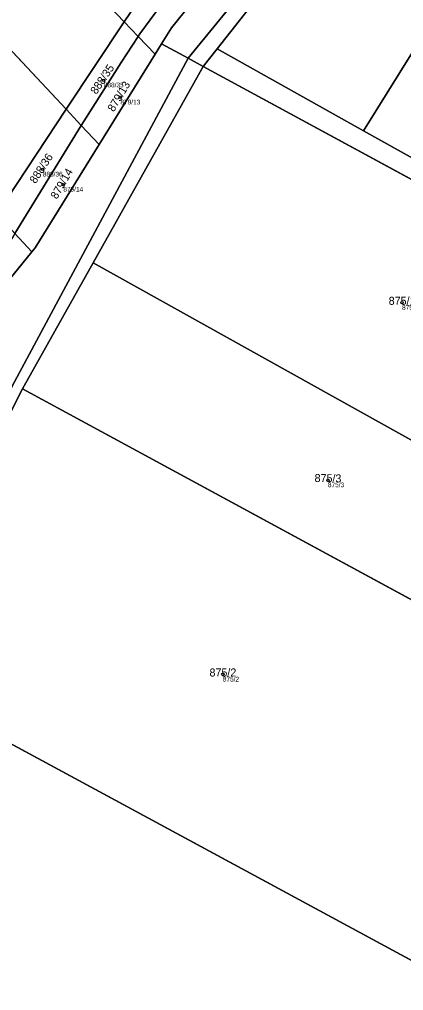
# Model space of a CAD drawing. Extents: x -603967 to -594699, y -1179315 to -1165625.
# Drawn here: x -597513.5 to -597432, y -1171655.7 to -1171449.4 of the extents above; entities that cross this region are included whole.
import ezdxf

# ---------------------------------------------------------------- set-up
doc = ezdxf.new("R2010")
doc.units = 0
for name, color, linetype in [('Definiční body', 7, 'Continuous'), ('Hranice parcel', 7, 'Continuous'), ('Parcelní čísla', 7, 'Continuous'), ('Polygon parcely', 7, 'Continuous')]:
    doc.layers.add(name, color=color, linetype=linetype)

msp = doc.modelspace()

# ---------------------------------------------------------------- linework, layer by layer
at = {"layer": 'Definiční body'}
for centre in [(-597495.63, -1171462.34994), (-597492.1, -1171465.97994), (-597508.59, -1171481.27994), (-597504.23, -1171484.49994), (-597432.31, -1171509.59994), (-597448.05, -1171547.27994), (-597470.36, -1171588.53994)]:
    msp.add_circle(centre, 0.25, dxfattribs=at)
at = {"layer": 'Hranice parcel'}
for p, q in [((-597602.71, -1171362.55), (-597503.62, -1171468.5)), ((-597491.29, -1171449.91), (-597503.62, -1171468.5)), ((-597491.29, -1171449.91), (-597488.32, -1171453.02)), ((-597488.32, -1171453.02), (-597484.73, -1171456.78)), ((-597483.39, -1171454.62), (-597484.73, -1171456.78)), ((-597477.72, -1171457.61), (-597483.39, -1171454.62)), ((-597484.73, -1171456.78), (-597496.63, -1171475.98)), ((-597471.59, -1171455.69), (-597474.54, -1171459.44)), ((-597471.59, -1171455.69), (-597440.48, -1171473.06)), ((-597474.54, -1171459.44), (-597477.72, -1171457.61)), ((-597474.54, -1171459.44), (-597497.92, -1171501.14)), ((-597375.91, -1171512.92), (-597474.54, -1171459.44)), ((-597503.62, -1171468.5), (-597518.33, -1171490.67)), ((-597503.62, -1171468.5), (-597500.43, -1171471.91)), ((-597500.43, -1171471.91), (-597514.49, -1171494.89)), ((-597500.43, -1171471.91), (-597496.63, -1171475.98)), ((-597440.48, -1171473.06), (-597423.87, -1171482.34)), ((-597514.49, -1171494.89), (-597510.94, -1171498.78)), ((-597510.94, -1171498.78), (-597523.85, -1171514.62)), ((-597497.92, -1171501.14), (-597390.32, -1171561.09)), ((-597512.89, -1171527.89), (-597543.52, -1171588.03)), ((-597399.98, -1171589.1), (-597512.89, -1171527.89)), ((-597416.13, -1171656.92), (-597543.52, -1171588.03))]:
    msp.add_line(p, q, dxfattribs=at)
for points in [[(-597299.7, -1171268.37), (-597318.05, -1171289.57), (-597411.95, -1171427.19), (-597440.48, -1171473.06)], [(-597587.43, -1171348.86), (-597550.95, -1171387.45), (-597491.29, -1171449.91)], [(-597400.18, -1171364.14), (-597404.12, -1171372.23), (-597446.62, -1171419.62), (-597477.72, -1171457.61)], [(-597400.25, -1171373.28), (-597446.51, -1171423.81), (-597471.59, -1171455.69)], [(-597476.23, -1171430.49), (-597487.43, -1171444.09), (-597491.29, -1171449.91)], [(-597472.71, -1171434.21), (-597480.25, -1171442.63), (-597483.59, -1171446.52), (-597487.97, -1171452.48), (-597488.32, -1171453.02)], [(-597469.94, -1171437.13), (-597481.29, -1171451.23), (-597483.39, -1171454.62)], [(-597488.32, -1171453.02), (-597491.93, -1171458.55), (-597499.83, -1171470.93), (-597500.43, -1171471.91)], [(-597477.72, -1171457.61), (-597514.58, -1171526.4), (-597588.9, -1171667.13)], [(-597496.63, -1171475.98), (-597510.22, -1171497.9), (-597510.94, -1171498.78)], [(-597497.92, -1171501.14), (-597512.55, -1171527.22), (-597512.89, -1171527.89)]]:
    msp.add_lwpolyline(points, dxfattribs=at)
at = {"layer": 'Polygon parcely'}
for points in [[(-597299.7, -1171268.37), (-597300.38, -1171267.91), (-597305.37, -1171272.56), (-597400.25, -1171373.28), (-597446.51, -1171423.81), (-597471.59, -1171455.69), (-597440.48, -1171473.06), (-597411.95, -1171427.19), (-597318.05, -1171289.57)], [(-597299.49, -1171268.52), (-597299.7, -1171268.37), (-597318.05, -1171289.57), (-597411.95, -1171427.19), (-597440.48, -1171473.06), (-597423.87, -1171482.34), (-597404.84, -1171445.83), (-597381.95, -1171405.38), (-597357.67, -1171360.22), (-597330.02, -1171313.79), (-597314.8, -1171287.53)], [(-597491.29, -1171449.91), (-597487.43, -1171444.09), (-597476.23, -1171430.49), (-597529.49, -1171374.44), (-597570.57, -1171333.75), (-597587.43, -1171348.86), (-597550.95, -1171387.45)], [(-597503.62, -1171468.5), (-597491.29, -1171449.91), (-597550.95, -1171387.45), (-597587.43, -1171348.86), (-597602.71, -1171362.55)], [(-597446.62, -1171419.62), (-597477.72, -1171457.61), (-597474.54, -1171459.44), (-597471.59, -1171455.69), (-597446.51, -1171423.81), (-597400.25, -1171373.28), (-597393.07, -1171357.03), (-597400.18, -1171364.14), (-597404.12, -1171372.23)], [(-597579.59, -1171423.33), (-597518.33, -1171490.67), (-597503.62, -1171468.5), (-597602.71, -1171362.55), (-597619.35, -1171377.46)], [(-597403.24, -1171367.24), (-597413.26, -1171377.4), (-597434.49, -1171398.91), (-597442.99, -1171407.52), (-597452.88, -1171418.22), (-597467.22, -1171433.75), (-597469.94, -1171437.13), (-597481.29, -1171451.23), (-597483.39, -1171454.62), (-597477.72, -1171457.61), (-597446.62, -1171419.62), (-597404.12, -1171372.23), (-597400.18, -1171364.14)], [(-597488.32, -1171453.02), (-597487.97, -1171452.48), (-597483.59, -1171446.52), (-597480.25, -1171442.63), (-597472.71, -1171434.21), (-597476.23, -1171430.49), (-597487.43, -1171444.09), (-597491.29, -1171449.91)], [(-597484.73, -1171456.78), (-597483.39, -1171454.62), (-597481.29, -1171451.23), (-597469.94, -1171437.13), (-597472.71, -1171434.21), (-597480.25, -1171442.63), (-597483.59, -1171446.52), (-597487.97, -1171452.48), (-597488.32, -1171453.02)], [(-597491.29, -1171449.91), (-597503.62, -1171468.5), (-597500.43, -1171471.91), (-597499.83, -1171470.93), (-597491.93, -1171458.55), (-597488.32, -1171453.02)], [(-597491.93, -1171458.55), (-597499.83, -1171470.93), (-597500.43, -1171471.91), (-597496.63, -1171475.98), (-597484.73, -1171456.78), (-597488.32, -1171453.02)], [(-597374.4, -1171513.74), (-597373.51, -1171510.48), (-597384.69, -1171504.23), (-597395.05, -1171498.44), (-597406.98, -1171491.78), (-597423.87, -1171482.34), (-597440.48, -1171473.06), (-597471.59, -1171455.69), (-597474.54, -1171459.44), (-597375.91, -1171512.92)], [(-597477.72, -1171457.61), (-597514.58, -1171526.4), (-597588.9, -1171667.13), (-597594.12, -1171677.01), (-597611.07, -1171697.67), (-597592.12, -1171678.98), (-597543.52, -1171588.03), (-597512.89, -1171527.89), (-597512.55, -1171527.22), (-597497.92, -1171501.14), (-597474.54, -1171459.44)], [(-597497.92, -1171501.14), (-597390.32, -1171561.09), (-597375.91, -1171512.92), (-597474.54, -1171459.44)], [(-597503.62, -1171468.5), (-597518.33, -1171490.67), (-597514.49, -1171494.89), (-597500.43, -1171471.91)], [(-597500.43, -1171471.91), (-597514.49, -1171494.89), (-597510.94, -1171498.78), (-597510.22, -1171497.9), (-597496.63, -1171475.98)], [(-597517.1, -1171498.86), (-597519.4, -1171501.64), (-597521.15, -1171504.21), (-597525.92, -1171508.94), (-597523.85, -1171514.62), (-597510.94, -1171498.78), (-597514.49, -1171494.89), (-597515, -1171495.73)], [(-597512.89, -1171527.89), (-597399.98, -1171589.1), (-597390.32, -1171561.09), (-597497.92, -1171501.14), (-597512.55, -1171527.22)], [(-597543.52, -1171588.03), (-597416.13, -1171656.92), (-597399.98, -1171589.1), (-597512.89, -1171527.89)], [(-597592.12, -1171678.98), (-597433.08, -1171760.89), (-597425.13, -1171694.75), (-597416.13, -1171656.92), (-597543.52, -1171588.03)]]:
    msp.add_lwpolyline(points, close=True, dxfattribs=at)
msp.add_lwpolyline([(-597588.9, -1171667.13), (-597514.58, -1171526.4), (-597477.72, -1171457.61), (-597483.39, -1171454.62), (-597484.73, -1171456.78), (-597496.63, -1171475.98), (-597510.22, -1171497.9), (-597510.94, -1171498.78), (-597523.85, -1171514.62), (-597528.62, -1171526.19), (-597532.74, -1171533.37), (-597542.12, -1171549.51), (-597547.57, -1171558.89), (-597552.36, -1171568), (-597556.33, -1171576.85), (-597559.7, -1171573.25), (-597561.14, -1171575.55), (-597564.3, -1171581.45), (-597564.87, -1171582.6), (-597566.49, -1171596.37), (-597572.56, -1171606.64), (-597587.01, -1171632.69), (-597597.29, -1171654.42), (-597601.95, -1171667.06)], dxfattribs=at)

# ---------------------------------------------------------------- texts
at = {"layer": 'Definiční body'}
for s, p in [('888/35', (-597495.63, -1171463.839)), ('879/13', (-597492.1, -1171467.469)), ('888/36', (-597508.59, -1171482.769)), ('879/14', (-597504.23, -1171485.989)), ('875/1', (-597432.31, -1171511.089)), ('875/3', (-597448.05, -1171548.769)), ('875/2', (-597470.36, -1171590.029))]:
    msp.add_text(s, height=0.999996, dxfattribs=at).set_placement(p)
at = {"layer": 'Parcelní čísla'}
for s, rotation, p in [('888/35', 56, (-597497.216, -1171465.461)), ('879/13', 59, (-597493.521, -1171469.17)), ('888/36', 57, (-597510.121, -1171484.418)), ('879/14', 59.9999972, (-597505.595, -1171487.714)), ('875/3', 359, (-597450.893, -1171547.655))]:
    msp.add_text(s, height=1.699998, rotation=rotation, dxfattribs=at).set_placement(p)
for s, p in [('875/1', (-597435.146, -1171510.025)), ('875/2', (-597473.196, -1171588.965))]:
    msp.add_text(s, height=1.699998, dxfattribs=at).set_placement(p)

doc.saveas('drawing.dxf')
